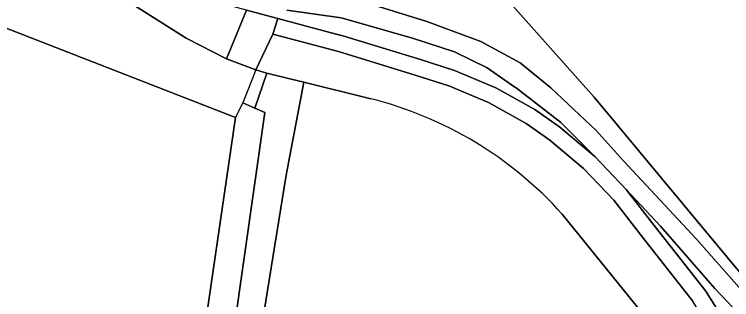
# Model space of a CAD drawing. Extents: x 160203 to 161530, y 379528 to 381797.
# Drawn here: x 161056.6 to 161144.4, y 381146.3 to 381181.2 of the extents above; entities that cross this region are included whole.
import ezdxf

# ---------------------------------------------------------------- set-up
doc = ezdxf.new("R2010")
doc.units = 0
for name, color, linetype in [('IMGEO_Bouwland', 7, 'Continuous'), ('IMGEO_Grasland_agrarisch', 7, 'Continuous'), ('IMGEO_Grasland_overig', 7, 'Continuous'), ('IMGEO_Groenvoorziening', 7, 'Continuous'), ('IMGEO_Hek', 7, 'Continuous'), ('IMGEO_Loofbos', 7, 'Continuous'), ('IMGEO_Voetpad_halfverhard', 7, 'Continuous')]:
    doc.layers.add(name, color=color, linetype=linetype)

msp = doc.modelspace()

# ---------------------------------------------------------------- linework, layer by layer
at = {"layer": 'IMGEO_Bouwland'}
msp.add_lwpolyline([(161073.21, 381098.176), (161078.989, 381136.449), (161083.684, 381168.57), (161053.717, 381180.263), (161034.781, 381187.905), (161013.52, 381196.312), (161014.405, 381147.628), (161014.302, 381086.656), (161013.489, 381081.359), (161013.124, 381077.387), (161013.586, 381077.258), (161068.041, 381060.282), (161068.347, 381062.521)], close=True, dxfattribs=at)
at = {"layer": 'IMGEO_Grasland_agrarisch'}
msp.add_lwpolyline([(161201.891, 381210.148), (161190.149, 381229.763), (161167.834, 381220.821), (161156.447, 381216.258), (161121.232, 381199.121), (161110.278, 381190.563), (161127.588, 381171.069), (161146.684, 381148.122), (161152.512, 381151.014), (161152.038, 381151.502), (161166.264, 381158.93), (161192.287, 381169.539), (161199.024, 381172.285), (161209.027, 381177.046), (161216.079, 381180.707)], close=True, dxfattribs=at)
for points in [[(161092.047, 381172.913), (161089.918, 381161.521), (161087.183, 381144.654), (161081.655, 381108.3), (161075.648, 381065.232), (161074.959, 381058.01), (161083.731, 381055.873), (161090.407, 381054.278), (161112.573, 381050.289), (161137.097, 381046.042), (161138.598, 381051.101), (161144.165, 381065.2), (161148.555, 381074.939), (161152.501, 381082.668), (161155.546, 381088.27), (161159.785, 381094.063), (161167.518, 381103.833), (161169.338, 381106.63), (161151.894, 381124.854), (161140.714, 381135.768), (161123.678, 381156.768)], [(161100.28, 381170.875), (161092.047, 381172.913)]]:
    msp.add_lwpolyline(points, dxfattribs=at)
msp.add_arc((161088.86, 381125.476), 46.813, 41.94682, 75.88039, dxfattribs=at)
at = {"layer": 'IMGEO_Grasland_overig'}
for points in [[(161088.271, 381178.804), (161088.869, 381180.714), (161085.055, 381181.736), (161082.58, 381175.752), (161086.166, 381174.408)], [(161145.389, 381144.426), (161144.56, 381145.354), (161142.372, 381147.658), (161135.724, 381155.295), (161131.527, 381159.79), (161134.952, 381155.383), (161141.256, 381147.32), (161142.408, 381145.499), (161155.584, 381130.907), (161167.519, 381117.409), (161170.508, 381113.562), (161172.875, 381109.706), (161171.94, 381111.905), (161171.056, 381113.762), (161170.59, 381114.74), (161156.597, 381131.181)]]:
    msp.add_lwpolyline(points, close=True, dxfattribs=at)
at = {"layer": 'IMGEO_Groenvoorziening'}
for points in [[(161082.58, 381175.752), (161077.672, 381178.299), (161070.576, 381182.79), (161061.577, 381191.025), (161050.681, 381203.282), (161037.868, 381219.565), (161034.126, 381223.392), (161013.621, 381201.677), (161010.514, 381202.004), (161010.411, 381196.554), (161013.52, 381196.312), (161034.781, 381187.905), (161053.717, 381180.263), (161083.684, 381168.57), (161084.609, 381170.365), (161086.045, 381169.747), (161087.551, 381174.026), (161086.166, 381174.408)], [(161110.278, 381190.563), (161108.948, 381189.524), (161108.331, 381190.708), (161109.405, 381191.547), (161108.289, 381192.803), (161106.269, 381191.225), (161095.695, 381183.497), (161100.689, 381182.316), (161107.098, 381180.327), (161113.713, 381177.903), (161118.555, 381175.279), (161122.286, 381172.222), (161127.824, 381167), (161131.155, 381163.332), (161140.126, 381153.679), (161145.961, 381147.094), (161147.073, 381147.654), (161146.684, 381148.122), (161127.588, 381171.069)], [(161071.13, 381055.636), (161074.673, 381055.013), (161074.959, 381058.01), (161075.648, 381065.232), (161081.655, 381108.3), (161087.183, 381144.654), (161089.918, 381161.521), (161092.047, 381172.913), (161090.35, 381173.333), (161087.551, 381174.026), (161086.045, 381169.747), (161087.306, 381169.205), (161071.995, 381061.642)]]:
    msp.add_lwpolyline(points, close=True, dxfattribs=at)
msp.add_lwpolyline([(161085.055, 381181.736), (161088.869, 381180.714), (161095.422, 381178.957), (161096.852, 381178.574), (161106.323, 381175.672), (161110.504, 381174.349), (161115.553, 381172.211), (161120.35, 381169.556), (161123.395, 381167.412), (161127.661, 381163.814), (161123.514, 381167.963), (161118.066, 381172.206), (161117.899, 381172.302), (161114.508, 381174.647), (161110.502, 381176.642), (161105.358, 381178.302), (161096.619, 381180.766), (161089.995, 381181.704)], dxfattribs=at)
at = {"layer": 'IMGEO_Hek'}
for points in [[(161141.256, 381147.32), (161134.952, 381155.383), (161131.527, 381159.79), (161127.661, 381163.814), (161123.395, 381167.412), (161120.35, 381169.556), (161115.553, 381172.211), (161110.504, 381174.349), (161106.323, 381175.672), (161096.852, 381178.574), (161095.422, 381178.957), (161088.869, 381180.714)], [(161088.271, 381178.804), (161086.166, 381174.408)], [(161086.166, 381174.408), (161084.609, 381170.365)]]:
    msp.add_lwpolyline(points, dxfattribs=at)
at = {"layer": 'IMGEO_Loofbos'}
for points in [[(161050.681, 381203.282), (161061.577, 381191.025), (161070.576, 381182.79), (161077.672, 381178.299), (161082.58, 381175.752), (161085.055, 381181.736), (161082.31, 381182.472), (161080.56, 381183.093), (161078.885, 381183.893), (161077.303, 381184.864), (161075.831, 381185.995), (161074.485, 381187.273), (161073.827, 381188.007), (161062.8, 381198.618), (161059.702, 381201.99), (161036.267, 381227.494)], [(161142.408, 381145.499), (161141.256, 381147.32), (161134.952, 381155.383), (161131.527, 381159.79), (161127.661, 381163.814), (161123.395, 381167.412), (161120.35, 381169.556), (161115.553, 381172.211), (161110.504, 381174.349), (161106.323, 381175.672), (161096.852, 381178.574), (161095.422, 381178.957), (161088.869, 381180.714), (161088.271, 381178.804), (161096.3, 381176.651), (161105.699, 381173.772), (161109.811, 381172.471), (161114.676, 381170.41), (161119.29, 381167.857), (161122.172, 381165.827), (161126.291, 381162.353), (161130.012, 381158.48), (161133.528, 381153.957), (161139.623, 381146.161)], [(161123.678, 381156.768), (161140.714, 381135.768), (161151.894, 381124.854), (161169.338, 381106.63), (161169.874, 381107.454), (161170.655, 381109.5), (161168.861, 381112.422), (161165.979, 381116.132), (161154.093, 381129.574), (161140.809, 381144.287), (161139.623, 381146.161), (161133.528, 381153.957), (161130.012, 381158.48), (161126.291, 381162.353), (161122.172, 381165.827), (161119.29, 381167.857), (161114.676, 381170.41), (161109.811, 381172.471), (161105.699, 381173.772), (161096.3, 381176.651), (161088.271, 381178.804), (161086.166, 381174.408)], [(161086.166, 381174.408), (161087.551, 381174.026), (161090.35, 381173.333), (161092.047, 381172.913), (161100.28, 381170.875)]]:
    msp.add_lwpolyline(points, dxfattribs=at)
msp.add_lwpolyline([(161086.045, 381169.747), (161084.609, 381170.365), (161083.684, 381168.57), (161078.989, 381136.449), (161073.21, 381098.176), (161068.347, 381062.521), (161068.53, 381062.486), (161071.915, 381061.654), (161071.995, 381061.642), (161087.306, 381169.205)], close=True, dxfattribs=at)
msp.add_arc((161088.86, 381125.476), 46.813, 41.94682, 75.88039, dxfattribs=at)
at = {"layer": 'IMGEO_Voetpad_halfverhard'}
for points in [[(161089.995, 381181.704), (161096.619, 381180.766), (161105.358, 381178.302), (161110.502, 381176.642), (161114.508, 381174.647), (161117.899, 381172.302), (161118.066, 381172.206), (161123.514, 381167.963), (161127.661, 381163.814), (161131.527, 381159.79), (161135.724, 381155.295), (161142.372, 381147.658), (161144.56, 381145.354)], [(161145.961, 381147.094), (161140.126, 381153.679), (161131.155, 381163.332), (161127.824, 381167), (161122.286, 381172.222), (161118.555, 381175.279), (161113.713, 381177.903), (161107.098, 381180.327), (161100.689, 381182.316)]]:
    msp.add_lwpolyline(points, dxfattribs=at)

doc.saveas('drawing.dxf')
